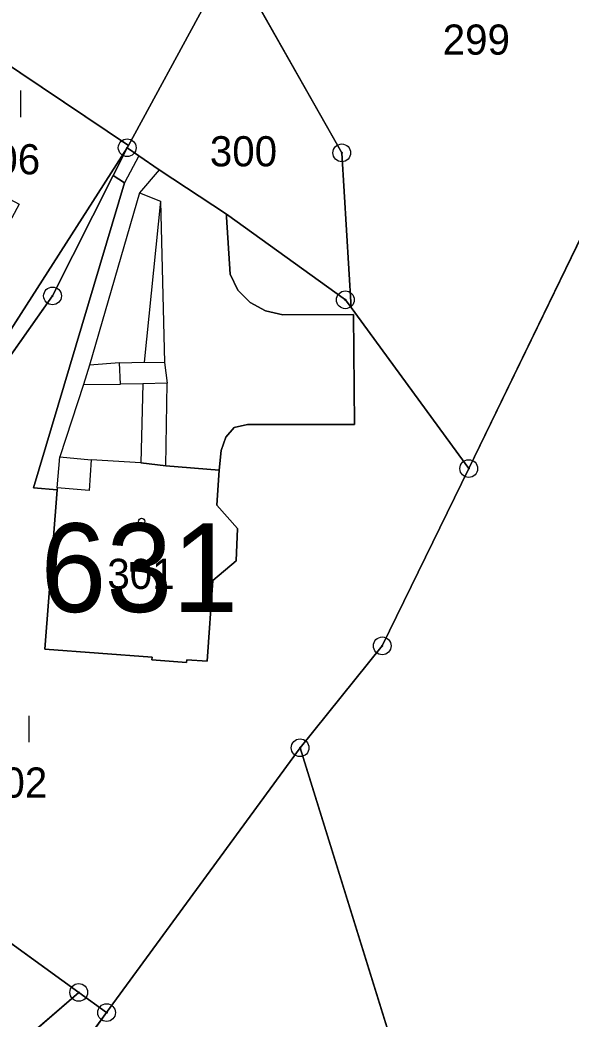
# Model space of a CAD drawing. Extents: x -689422 to -685210, y -987725 to -982160.
# Drawn here: x -687489.2 to -687458.1, y -985583.5 to -985527.1 of the extents above; entities that cross this region are included whole.
import ezdxf

# ---------------------------------------------------------------- set-up
doc = ezdxf.new("R2010")
doc.units = 0
for name, color, linetype in [('KN_Budovy', 7, 'Continuous'), ('KN_Budovy_cisla_domovni', 7, 'Continuous'), ('KN_Hranice_parcel', 7, 'Continuous'), ('KN_Hranice_parcel_vnitrni_kresba', 7, 'Continuous'), ('KN_Parcelni cisla', 7, 'Continuous'), ('KN_Polygon parcely', 7, 'Continuous'), ('KN_POZEMKY_OSTATNI PLOCHA', 7, 'Continuous'), ('KN_POZEMKY_TTP', 7, 'Continuous'), ('KN_POZEMKY_ZAHRADA', 7, 'Continuous'), ('KN_POZEMKY_ZASTAVENA PLOCHA', 7, 'Continuous'), ('KN_VYUZITI_17_ostatni plocha_ostatni komunikace', 7, 'Continuous'), ('KN_Značky bodu BP', 7, 'Continuous'), ('KN_Značky budov', 7, 'Continuous'), ('KN_Značky kultur', 7, 'Continuous')]:
    doc.layers.add(name, color=color, linetype=linetype)

msp = doc.modelspace()

# ---------------------------------------------------------------- linework, layer by layer
at = {"layer": 'KN_Budovy'}
msp.add_lwpolyline([(-687485.3, -985553.64), (-687487.09, -985553.49), (-687487.1, -985553.59), (-687487.79, -985562.59), (-687481.75, -985563.03), (-687481.76, -985563.18), (-687479.8, -985563.33), (-687479.79, -985563.18), (-687478.64, -985563.26), (-687478.32, -985558.71), (-687477.01, -985557.6), (-687476.93, -985555.78), (-687478.09, -985554.46), (-687477.96, -985552.49), (-687480.98, -985552.24), (-687482.38, -985552.08), (-687485.18, -985551.9)], close=True, dxfattribs=at)
at = {"layer": 'KN_Hranice_parcel'}
for p, q in [((-687478.81, -985526.32), (-687483.08, -985534.18)), ((-687483.08, -985534.18), (-687492.77, -985527.66)), ((-687493.32, -985550.18), (-687483.15, -985534.3)), ((-687483.15, -985534.3), (-687483.94, -985535.87)), ((-687483.08, -985534.18), (-687483.15, -985534.3)), ((-687463.89, -985552.4), (-687455.69, -985535.5)), ((-687470.53, -985543.32), (-687463.89, -985552.4)), ((-687484.31, -985583.09), (-687473.4, -985568.15)), ((-687473.4, -985568.15), (-687460.07, -985611.1)), ((-687523.61, -985614.51), (-687485.88, -985581.95)), ((-687485.88, -985581.95), (-687484.31, -985583.09))]:
    msp.add_line(p, q, dxfattribs=at)
for points in [[(-687477.26, -985523.61), (-687471.05, -985534.59), (-687470.53, -985543.32)], [(-687483.15, -985534.3), (-687482.49, -985534.76), (-687481.35, -985535.55), (-687477.56, -985538.04)], [(-687483.94, -985535.87), (-687487.36, -985542.66), (-687494.89, -985553.36), (-687502.75, -985564.44), (-687505.01, -985568.07), (-687485.88, -985581.95)], [(-687483.94, -985535.87), (-687483.31, -985536.28), (-687488.44, -985553.48), (-687487.1, -985553.59), (-687487.79, -985562.59), (-687481.75, -985563.03), (-687481.76, -985563.18), (-687479.8, -985563.33), (-687479.79, -985563.18), (-687478.64, -985563.26), (-687478.32, -985558.71), (-687477.01, -985557.6), (-687476.93, -985555.78), (-687478.09, -985554.46), (-687477.96, -985552.49), (-687477.86, -985551.38), (-687477.59, -985550.62), (-687477.11, -985550.08), (-687476.37, -985549.92), (-687470.34, -985549.91), (-687470.39, -985543.7), (-687474.38, -985543.72), (-687475.35, -985543.51), (-687476.22, -985543.04), (-687476.91, -985542.34), (-687477.34, -985541.43), (-687477.55, -985538.21), (-687477.56, -985538.04)], [(-687477.56, -985538.04), (-687470.85, -985542.88), (-687470.53, -985543.32)], [(-687473.4, -985568.15), (-687468.77, -985562.4), (-687463.89, -985552.4)], [(-687484.31, -985583.09), (-687486.68, -985586.33), (-687517.62, -985617.24)]]:
    msp.add_lwpolyline(points, dxfattribs=at)
at = {"layer": 'KN_Hranice_parcel_vnitrni_kresba'}
for p, q in [((-687482.49, -985534.76), (-687483.31, -985536.28)), ((-687481.35, -985535.55), (-687482.46, -985536.84)), ((-687482.46, -985536.84), (-687485.28, -985546.56)), ((-687482.46, -985536.84), (-687481.27, -985537.31)), ((-687481.27, -985537.31), (-687482.2, -985546.4)), ((-687481.27, -985537.31), (-687481.04, -985546.41)), ((-687485.28, -985546.56), (-687485.61, -985547.65)), ((-687483.58, -985546.43), (-687485.28, -985546.56)), ((-687483.58, -985546.43), (-687482.2, -985546.4)), ((-687483.52, -985547.64), (-687483.58, -985546.43)), ((-687482.2, -985546.4), (-687481.04, -985546.41)), ((-687481.04, -985546.41), (-687480.9, -985547.58)), ((-687485.61, -985547.65), (-687486.95, -985551.73)), ((-687485.61, -985547.65), (-687483.52, -985547.64)), ((-687482.27, -985547.62), (-687483.52, -985547.64)), ((-687482.27, -985547.62), (-687482.38, -985552.08)), ((-687480.9, -985547.58), (-687482.27, -985547.62)), ((-687480.98, -985552.24), (-687480.9, -985547.58)), ((-687487.09, -985553.49), (-687486.95, -985551.73)), ((-687486.95, -985551.73), (-687485.18, -985551.9)), ((-687485.18, -985551.9), (-687485.3, -985553.64)), ((-687482.38, -985552.08), (-687485.18, -985551.9)), ((-687482.38, -985552.08), (-687480.98, -985552.24)), ((-687480.98, -985552.24), (-687477.96, -985552.49)), ((-687487.09, -985553.49), (-687487.1, -985553.59)), ((-687485.3, -985553.64), (-687487.09, -985553.49))]:
    msp.add_line(p, q, dxfattribs=at)
at = {"layer": 'KN_Polygon parcely'}
for points in [[(-687504.33, -985506.74), (-687505.34, -985506.86), (-687531.78, -985487.72), (-687535.54, -985493.92), (-687530.42, -985500.75), (-687528.8, -985501.82), (-687519.33, -985508.22), (-687519.4, -985508.87), (-687510.76, -985514.65), (-687501.55, -985521.51), (-687492.77, -985527.66), (-687483.08, -985534.18), (-687478.81, -985526.32)], [(-687477.26, -985523.61), (-687471.05, -985534.59), (-687470.53, -985543.32), (-687463.89, -985552.4), (-687455.69, -985535.5), (-687447.79, -985517.38), (-687453.07, -985515.09), (-687451.47, -985508.69), (-687454.73, -985501.49), (-687461.69, -985496.44)], [(-687477.26, -985523.61), (-687478.81, -985526.32), (-687483.08, -985534.18), (-687483.15, -985534.3), (-687482.49, -985534.76), (-687481.35, -985535.55), (-687477.56, -985538.04), (-687470.85, -985542.88), (-687470.53, -985543.32), (-687471.05, -985534.59)], [(-687483.15, -985534.3), (-687483.08, -985534.18), (-687492.77, -985527.66), (-687495.63, -985533.15), (-687496.01, -985533.87), (-687489.24, -985537.49), (-687494.14, -985546.61), (-687497.26, -985544.93), (-687493.32, -985550.18)], [(-687514.08, -985579.2), (-687518.88, -985586.17), (-687533.54, -985597.77), (-687542.19, -985606.05), (-687543.86, -985607.65), (-687552.69, -985596.27), (-687557.93, -985601.29), (-687559.8, -985603.08), (-687545.06, -985636.92), (-687534.72, -985627.59), (-687524.96, -985617.14), (-687523.61, -985614.51), (-687485.88, -985581.95), (-687505.01, -985568.07), (-687502.75, -985564.44), (-687494.89, -985553.36), (-687487.36, -985542.66), (-687483.94, -985535.87), (-687483.15, -985534.3), (-687493.32, -985550.18), (-687503.16, -985563.36)], [(-687477.96, -985552.49), (-687477.86, -985551.38), (-687477.59, -985550.62), (-687477.11, -985550.08), (-687476.37, -985549.92), (-687470.34, -985549.91), (-687470.39, -985543.7), (-687474.38, -985543.72), (-687475.35, -985543.51), (-687476.22, -985543.04), (-687476.91, -985542.34), (-687477.34, -985541.43), (-687477.55, -985538.21), (-687477.56, -985538.04), (-687481.35, -985535.55), (-687482.49, -985534.76), (-687483.15, -985534.3), (-687483.94, -985535.87), (-687483.31, -985536.28), (-687488.44, -985553.48), (-687487.1, -985553.59), (-687487.79, -985562.59), (-687481.75, -985563.03), (-687481.76, -985563.18), (-687479.8, -985563.33), (-687479.79, -985563.18), (-687478.64, -985563.26), (-687478.32, -985558.71), (-687477.01, -985557.6), (-687476.93, -985555.78), (-687478.09, -985554.46)], [(-687473.4, -985568.15), (-687460.07, -985611.1), (-687440.53, -985606.11), (-687423.06, -985604.23), (-687415.89, -985589.13), (-687414.76, -985588.24), (-687424.38, -985575.84), (-687455.69, -985535.5), (-687463.89, -985552.4), (-687468.77, -985562.4)], [(-687486.68, -985586.33), (-687517.62, -985617.24), (-687511.64, -985618.93), (-687460.07, -985611.1), (-687473.4, -985568.15), (-687484.31, -985583.09)], [(-687523.61, -985614.51), (-687517.62, -985617.24), (-687486.68, -985586.33), (-687484.31, -985583.09), (-687485.88, -985581.95)]]:
    msp.add_lwpolyline(points, close=True, dxfattribs=at)
msp.add_lwpolyline([(-687505.01, -985568.07), (-687485.88, -985581.95), (-687484.31, -985583.09), (-687473.4, -985568.15), (-687468.77, -985562.4), (-687463.89, -985552.4), (-687470.53, -985543.32), (-687470.85, -985542.88), (-687477.56, -985538.04), (-687477.55, -985538.21), (-687477.34, -985541.43), (-687476.91, -985542.34), (-687476.22, -985543.04), (-687475.35, -985543.51), (-687474.38, -985543.72), (-687470.39, -985543.7), (-687470.34, -985549.91), (-687476.37, -985549.92), (-687477.11, -985550.08), (-687477.59, -985550.62), (-687477.86, -985551.38), (-687477.96, -985552.49), (-687478.09, -985554.46), (-687476.93, -985555.78), (-687477.01, -985557.6), (-687478.32, -985558.71), (-687478.64, -985563.26), (-687479.79, -985563.18), (-687479.8, -985563.33), (-687481.76, -985563.18), (-687481.75, -985563.03), (-687487.79, -985562.59), (-687487.1, -985553.59), (-687488.44, -985553.48), (-687483.31, -985536.28), (-687483.94, -985535.87), (-687487.36, -985542.66), (-687494.89, -985553.36)], dxfattribs=at)
at = {"layer": 'KN_POZEMKY_OSTATNI PLOCHA'}
for p, q in [((-687477.26, -985523.61), (-687471.05, -985534.59)), ((-687483.08, -985534.18), (-687478.81, -985526.32)), ((-687478.81, -985526.32), (-687483.08, -985534.18)), ((-687483.08, -985534.18), (-687492.77, -985527.66)), ((-687483.15, -985534.3), (-687483.08, -985534.18)), ((-687482.49, -985534.76), (-687483.15, -985534.3)), ((-687481.35, -985535.55), (-687482.49, -985534.76)), ((-687471.05, -985534.59), (-687470.53, -985543.32)), ((-687477.56, -985538.04), (-687481.35, -985535.55)), ((-687470.85, -985542.88), (-687477.56, -985538.04)), ((-687470.53, -985543.32), (-687470.85, -985542.88))]:
    msp.add_line(p, q, dxfattribs=at)
at = {"layer": 'KN_POZEMKY_TTP'}
for p, q in [((-687471.05, -985534.59), (-687477.26, -985523.61)), ((-687492.77, -985527.66), (-687483.08, -985534.18)), ((-687483.15, -985534.3), (-687493.32, -985550.18)), ((-687493.32, -985550.18), (-687483.15, -985534.3)), ((-687483.15, -985534.3), (-687483.94, -985535.87)), ((-687483.08, -985534.18), (-687483.15, -985534.3)), ((-687470.53, -985543.32), (-687471.05, -985534.59)), ((-687455.69, -985535.5), (-687463.89, -985552.4)), ((-687463.89, -985552.4), (-687455.69, -985535.5)), ((-687487.36, -985542.66), (-687483.94, -985535.87)), ((-687483.94, -985535.87), (-687487.36, -985542.66)), ((-687483.94, -985535.87), (-687483.31, -985536.28)), ((-687483.31, -985536.28), (-687488.44, -985553.48)), ((-687477.55, -985538.21), (-687477.56, -985538.04)), ((-687477.56, -985538.04), (-687470.85, -985542.88)), ((-687477.34, -985541.43), (-687477.55, -985538.21)), ((-687476.91, -985542.34), (-687477.34, -985541.43)), ((-687494.89, -985553.36), (-687487.36, -985542.66)), ((-687487.36, -985542.66), (-687494.89, -985553.36)), ((-687476.22, -985543.04), (-687476.91, -985542.34)), ((-687475.35, -985543.51), (-687476.22, -985543.04)), ((-687470.85, -985542.88), (-687470.53, -985543.32)), ((-687463.89, -985552.4), (-687470.53, -985543.32)), ((-687470.53, -985543.32), (-687463.89, -985552.4)), ((-687474.38, -985543.72), (-687475.35, -985543.51)), ((-687470.39, -985543.7), (-687474.38, -985543.72)), ((-687470.34, -985549.91), (-687470.39, -985543.7)), ((-687477.59, -985550.62), (-687477.11, -985550.08)), ((-687477.11, -985550.08), (-687476.37, -985549.92)), ((-687476.37, -985549.92), (-687470.34, -985549.91)), ((-687477.86, -985551.38), (-687477.59, -985550.62)), ((-687477.96, -985552.49), (-687477.86, -985551.38)), ((-687463.89, -985552.4), (-687468.77, -985562.4)), ((-687468.77, -985562.4), (-687463.89, -985552.4)), ((-687478.09, -985554.46), (-687477.96, -985552.49)), ((-687488.44, -985553.48), (-687487.1, -985553.59)), ((-687487.1, -985553.59), (-687487.79, -985562.59)), ((-687476.93, -985555.78), (-687478.09, -985554.46)), ((-687477.01, -985557.6), (-687476.93, -985555.78)), ((-687478.32, -985558.71), (-687477.01, -985557.6)), ((-687478.64, -985563.26), (-687478.32, -985558.71)), ((-687468.77, -985562.4), (-687473.4, -985568.15)), ((-687473.4, -985568.15), (-687468.77, -985562.4)), ((-687487.79, -985562.59), (-687481.75, -985563.03)), ((-687481.75, -985563.03), (-687481.76, -985563.18)), ((-687481.76, -985563.18), (-687479.8, -985563.33)), ((-687479.8, -985563.33), (-687479.79, -985563.18)), ((-687479.79, -985563.18), (-687478.64, -985563.26)), ((-687485.88, -985581.95), (-687505.01, -985568.07)), ((-687505.01, -985568.07), (-687485.88, -985581.95)), ((-687473.4, -985568.15), (-687484.31, -985583.09)), ((-687460.07, -985611.1), (-687473.4, -985568.15)), ((-687523.61, -985614.51), (-687485.88, -985581.95)), ((-687485.88, -985581.95), (-687523.61, -985614.51)), ((-687484.31, -985583.09), (-687485.88, -985581.95)), ((-687485.88, -985581.95), (-687484.31, -985583.09)), ((-687484.31, -985583.09), (-687486.68, -985586.33))]:
    msp.add_line(p, q, dxfattribs=at)
at = {"layer": 'KN_POZEMKY_ZAHRADA'}
for p, q in [((-687484.31, -985583.09), (-687473.4, -985568.15)), ((-687473.4, -985568.15), (-687460.07, -985611.1)), ((-687486.68, -985586.33), (-687484.31, -985583.09))]:
    msp.add_line(p, q, dxfattribs=at)
at = {"layer": 'KN_POZEMKY_ZASTAVENA PLOCHA'}
for p, q in [((-687483.94, -985535.87), (-687483.15, -985534.3)), ((-687483.15, -985534.3), (-687482.49, -985534.76)), ((-687482.49, -985534.76), (-687481.35, -985535.55)), ((-687483.31, -985536.28), (-687483.94, -985535.87)), ((-687481.35, -985535.55), (-687477.56, -985538.04)), ((-687488.44, -985553.48), (-687483.31, -985536.28)), ((-687477.56, -985538.04), (-687477.55, -985538.21)), ((-687477.55, -985538.21), (-687477.34, -985541.43)), ((-687477.34, -985541.43), (-687476.91, -985542.34)), ((-687476.91, -985542.34), (-687476.22, -985543.04)), ((-687476.22, -985543.04), (-687475.35, -985543.51)), ((-687475.35, -985543.51), (-687474.38, -985543.72)), ((-687474.38, -985543.72), (-687470.39, -985543.7)), ((-687470.39, -985543.7), (-687470.34, -985549.91)), ((-687477.11, -985550.08), (-687477.59, -985550.62)), ((-687476.37, -985549.92), (-687477.11, -985550.08)), ((-687470.34, -985549.91), (-687476.37, -985549.92)), ((-687477.59, -985550.62), (-687477.86, -985551.38)), ((-687477.86, -985551.38), (-687477.96, -985552.49)), ((-687477.96, -985552.49), (-687478.09, -985554.46)), ((-687487.1, -985553.59), (-687488.44, -985553.48)), ((-687487.79, -985562.59), (-687487.1, -985553.59)), ((-687478.09, -985554.46), (-687476.93, -985555.78)), ((-687476.93, -985555.78), (-687477.01, -985557.6)), ((-687477.01, -985557.6), (-687478.32, -985558.71)), ((-687478.32, -985558.71), (-687478.64, -985563.26)), ((-687481.75, -985563.03), (-687487.79, -985562.59)), ((-687481.76, -985563.18), (-687481.75, -985563.03)), ((-687479.8, -985563.33), (-687481.76, -985563.18)), ((-687479.79, -985563.18), (-687479.8, -985563.33)), ((-687478.64, -985563.26), (-687479.79, -985563.18))]:
    msp.add_line(p, q, dxfattribs=at)
at = {"layer": 'KN_VYUZITI_17_ostatni plocha_ostatni komunikace'}
for p, q in [((-687477.26, -985523.61), (-687471.05, -985534.59)), ((-687483.08, -985534.18), (-687478.81, -985526.32)), ((-687478.81, -985526.32), (-687483.08, -985534.18)), ((-687483.08, -985534.18), (-687492.77, -985527.66)), ((-687483.15, -985534.3), (-687483.08, -985534.18)), ((-687482.49, -985534.76), (-687483.15, -985534.3)), ((-687481.35, -985535.55), (-687482.49, -985534.76)), ((-687471.05, -985534.59), (-687470.53, -985543.32)), ((-687477.56, -985538.04), (-687481.35, -985535.55)), ((-687470.85, -985542.88), (-687477.56, -985538.04)), ((-687470.53, -985543.32), (-687470.85, -985542.88))]:
    msp.add_line(p, q, dxfattribs=at)
at = {"layer": 'KN_Značky bodu BP'}
for centre, radius in [((-687483.15, -985534.3), 0.5), ((-687483.15, -985534.3), 0.0303), ((-687471.05, -985534.59), 0.5), ((-687471.05, -985534.59), 0.0303), ((-687487.36, -985542.66), 0.5), ((-687487.36, -985542.66), 0.0303), ((-687470.85, -985542.88), 0.5), ((-687470.85, -985542.88), 0.0303), ((-687463.89, -985552.4), 0.5), ((-687463.89, -985552.4), 0.0303), ((-687468.77, -985562.4), 0.5), ((-687468.77, -985562.4), 0.0303), ((-687473.4, -985568.15), 0.5), ((-687473.4, -985568.15), 0.0303), ((-687485.88, -985581.95), 0.5), ((-687485.88, -985581.95), 0.0303), ((-687484.31, -985583.09), 0.5), ((-687484.31, -985583.09), 0.0303)]:
    msp.add_circle(centre, radius, dxfattribs=at)
at = {"layer": 'KN_Značky budov'}
msp.add_circle((-687482.337, -985555.369), 0.175, dxfattribs=at)
at = {"layer": 'KN_Značky kultur'}
for p, q in [((-687489.15, -985532.57), (-687489.15, -985531.07)), ((-687488.68, -985567.84), (-687488.68, -985566.34))]:
    msp.add_line(p, q, dxfattribs=at)

# ---------------------------------------------------------------- texts
at = {"layer": 'KN_Budovy_cisla_domovni'}
msp.add_text('631', height=5, dxfattribs=at).set_placement((-687488.043, -985560.489))
at = {"layer": 'KN_Parcelni cisla'}
for s, p in [('299', (-687465.36, -985529.05)), ('300', (-687478.49, -985535.35)), ('306', (-687491.85, -985535.8)), ('301', (-687484.27, -985559.19)), ('302', (-687491.45, -985570.96))]:
    msp.add_text(s, height=1.7, dxfattribs=at).set_placement(p)

doc.saveas('drawing.dxf')
